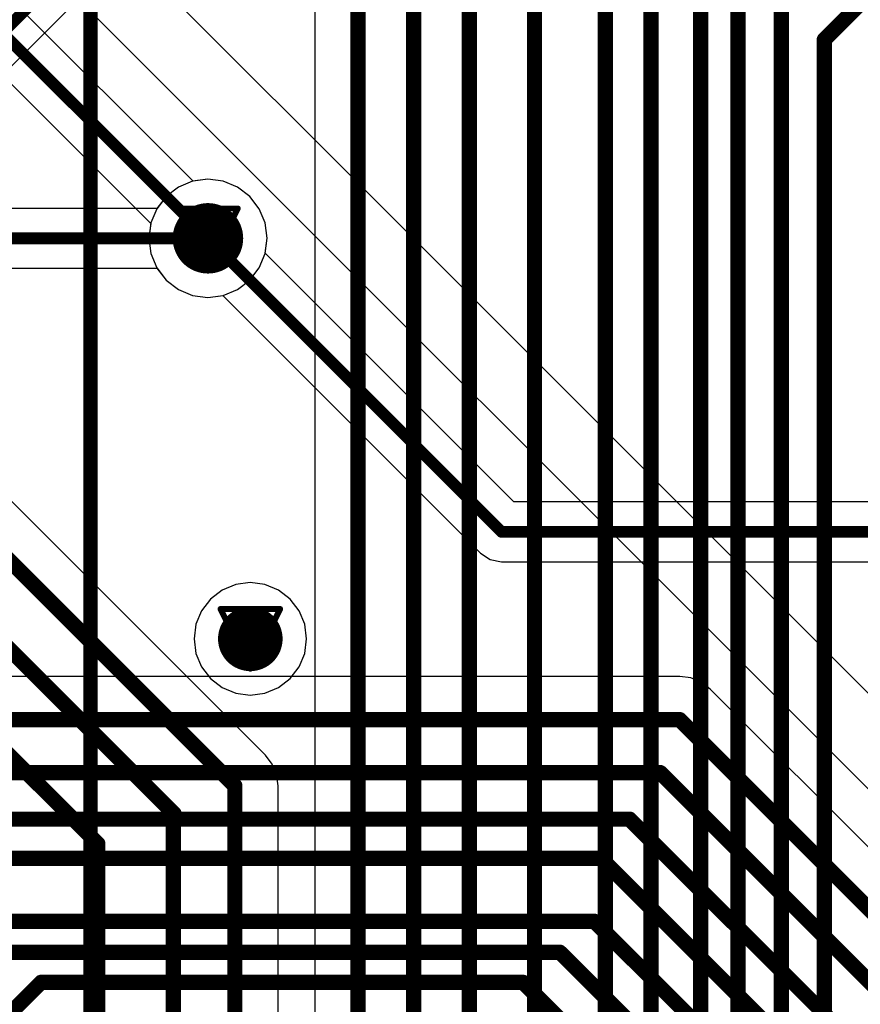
# Model space of a CAD drawing. Header units: millimetres. Extents: x 138 to 555, y 26 to 334.
# Tile 584 of 656: x 302.22 to 309.38, y 230.58 to 238.97. Entities that reach past the tile are written whole.
import ezdxf

# ---------------------------------------------------------------- set-up
doc = ezdxf.new("R2010")
doc.units = ezdxf.units.MM
for name, color, linetype in [('BottomLayer', 5, 'Continuous'), ('DrillDrawing', 1, 'Continuous'), ('Mechanical27', 56, 'Continuous'), ('MidLayer1', 16, 'Continuous'), ('MidLayer2', 76, 'Continuous'), ('MidLayer3', 90, 'Continuous'), ('MidLayer4', 156, 'Continuous'), ('MultiLayer', 9, 'Continuous'), ('TopLayer', 1, 'Continuous'), ('TopOverlay', 2, 'Continuous'), ('ViaHoleLayer', 16, 'Continuous')]:
    doc.layers.add(name, color=color, linetype=linetype)

# ---------------------------------------------------------------- blocks, each defined once
blk = doc.blocks.new('MOD_MB1263_943')
at = {"layer": 'Mechanical27', "const_width": 0.01}
blk.add_lwpolyline([(65, 78), (-55, 78)], dxfattribs=at)
at = {"layer": 'TopOverlay', "const_width": 0.12}
blk.add_lwpolyline([(65, 78), (-55, 78)], dxfattribs=at)

msp = doc.modelspace()

# ---------------------------------------------------------------- linework, layer by layer
at = {"layer": 'BottomLayer'}
for p, q in [((303.6934, 237.595), (300.3159, 240.9725)), ((300.0743, 240.4931), (303.3329, 237.2345)), ((303.8205, 237.6117), (303.6934, 237.595)), ((303.951, 237.5945), (303.8205, 237.6117)), ((304.0726, 237.5441), (303.951, 237.5945)), ((304.1771, 237.464), (304.0726, 237.5441)), ((304.2572, 237.3595), (304.1771, 237.464)), ((304.3076, 237.2379), (304.2572, 237.3595)), ((303.3329, 237.2345), (303.3161, 237.1074)), ((304.3248, 237.1074), (304.3076, 237.2379)), ((303.3161, 237.1074), (303.3333, 236.9769)), ((304.308, 236.9803), (304.3248, 237.1074)), ((303.3333, 236.9769), (303.3837, 236.8552)), ((306.426, 234.8623), (304.308, 236.9803)), ((303.3837, 236.8552), (303.4639, 236.7508)), ((303.4639, 236.7508), (303.5683, 236.6706)), ((303.5683, 236.6706), (303.6899, 236.6203)), ((303.6899, 236.6203), (303.8205, 236.6031)), ((303.8205, 236.6031), (303.9476, 236.6198)), ((303.9476, 236.6198), (306.1402, 234.4272)), ((321.1205, 234.8623), (306.426, 234.8623)), ((306.1402, 234.4272), (306.2229, 234.3719)), ((306.2229, 234.3719), (306.3205, 234.3525)), ((306.3205, 234.3525), (321.0149, 234.3525)), ((307.8373, 233.3768), (295.3003, 233.3768)), ((307.9325, 233.3643), (307.8373, 233.3768)), ((308.0213, 233.3275), (307.9325, 233.3643)), ((308.0976, 233.269), (308.0213, 233.3275)), ((313.9996, 227.367), (308.0976, 233.269))]:
    msp.add_line(p, q, dxfattribs=at)
for points, const_width in [([(298.6205, 242.3074), (306.3205, 234.6074)], 0.1), ([(306.3205, 234.6074), (321.1205, 234.6074)], 0.1), ([(295.1478, 233.0087), (307.8373, 233.0087)], 0.13), ([(307.8373, 233.0087), (313.8471, 226.9988)], 0.13), ([(300.1507, 232.5573), (307.6719, 232.5573)], 0.13), ([(307.6719, 232.5573), (313.5918, 226.6374)], 0.13), ([(300.8198, 232.1607), (307.4112, 232.1607)], 0.13), ([(307.4112, 232.1607), (313.332, 226.2399)], 0.13), ([(301.3263, 231.8278), (307.166, 231.8278)], 0.13), ([(307.166, 231.8278), (313.1297, 225.8641)], 0.13), ([(301.5792, 231.2908), (307.1116, 231.2908)], 0.13), ([(307.1116, 231.2908), (312.9359, 225.4666)], 0.13), ([(302.1221, 231.0273), (306.8166, 231.0273)], 0.13), ([(306.8166, 231.0273), (312.8255, 225.0185)], 0.13), ([(302.1246, 230.4958), (302.4001, 230.7714)], 0.13), ([(302.4001, 230.7714), (306.5025, 230.7714)], 0.13), ([(306.5025, 230.7714), (312.6882, 224.5856)], 0.13)]:
    msp.add_lwpolyline(points, dxfattribs=dict(at, const_width=const_width))
for points, const_width in [([(303.6705, 237.1074, 1), (303.9705, 237.1074, 1)], 0.3), ([(306.2955, 234.6074, 1), (306.3455, 234.6074, 1)], 0.05), ([(306.2955, 234.6074, 1), (306.3455, 234.6074, 1)], 0.05), ([(304.0437, 233.6964, 1), (304.3187, 233.6964, 1)], 0.275), ([(307.8048, 233.0087, 1), (307.8698, 233.0087, 1)], 0.065), ([(307.8048, 233.0087, 1), (307.8698, 233.0087, 1)], 0.065), ([(307.6394, 232.5573, 1), (307.7044, 232.5573, 1)], 0.065), ([(307.6394, 232.5573, 1), (307.7044, 232.5573, 1)], 0.065), ([(307.3787, 232.1607, 1), (307.4437, 232.1607, 1)], 0.065), ([(307.3787, 232.1607, 1), (307.4437, 232.1607, 1)], 0.065), ([(307.1335, 231.8278, 1), (307.1985, 231.8278, 1)], 0.065), ([(307.1335, 231.8278, 1), (307.1985, 231.8278, 1)], 0.065), ([(307.0791, 231.2908, 1), (307.1441, 231.2908, 1)], 0.065), ([(307.0791, 231.2908, 1), (307.1441, 231.2908, 1)], 0.065), ([(306.7841, 231.0273, 1), (306.8491, 231.0273, 1)], 0.065), ([(306.7841, 231.0273, 1), (306.8491, 231.0273, 1)], 0.065), ([(302.3676, 230.7714, 1), (302.4326, 230.7714, 1)], 0.065), ([(302.3676, 230.7714, 1), (302.4326, 230.7714, 1)], 0.065), ([(306.47, 230.7714, 1), (306.535, 230.7714, 1)], 0.065), ([(306.47, 230.7714, 1), (306.535, 230.7714, 1)], 0.065)]:
    msp.add_lwpolyline(points, format="xyb", close=True, dxfattribs=dict(at, const_width=const_width))
at = {"layer": 'DrillDrawing', "const_width": 0.0508}
for points in [[(303.5665, 237.3614), (304.0745, 237.3614)], [(303.5665, 237.3614), (303.8205, 236.8534)], [(303.8205, 236.8534), (304.0745, 237.3614)], [(303.6681, 237.2598), (303.9729, 237.2598)], [(303.6681, 237.2598), (303.8205, 236.955)], [(303.8205, 236.955), (303.9729, 237.2598)], [(303.9272, 233.9504), (304.4352, 233.9504)], [(303.9272, 233.9504), (304.1812, 233.4424)], [(304.1812, 233.4424), (304.4352, 233.9504)], [(304.0288, 233.8488), (304.3336, 233.8488)], [(304.0288, 233.8488), (304.1812, 233.544)], [(304.1812, 233.544), (304.3336, 233.8488)]]:
    msp.add_lwpolyline(points, dxfattribs=at)
at = {"layer": 'DrillDrawing', "const_width": 0.0254}
for points in [[(303.5538, 237.3614, 1), (303.5792, 237.3614, 1)], [(303.5538, 237.3614, 1), (303.5792, 237.3614, 1)], [(304.0618, 237.3614, 1), (304.0872, 237.3614, 1)], [(304.0618, 237.3614, 1), (304.0872, 237.3614, 1)], [(303.6554, 237.2598, 1), (303.6808, 237.2598, 1)], [(303.6554, 237.2598, 1), (303.6808, 237.2598, 1)], [(303.9602, 237.2598, 1), (303.9856, 237.2598, 1)], [(303.9602, 237.2598, 1), (303.9856, 237.2598, 1)], [(303.8078, 236.955, 1), (303.8332, 236.955, 1)], [(303.8078, 236.955, 1), (303.8332, 236.955, 1)], [(303.8078, 236.8534, 1), (303.8332, 236.8534, 1)], [(303.8078, 236.8534, 1), (303.8332, 236.8534, 1)], [(303.9145, 233.9504, 1), (303.9399, 233.9504, 1)], [(303.9145, 233.9504, 1), (303.9399, 233.9504, 1)], [(304.4225, 233.9504, 1), (304.4479, 233.9504, 1)], [(304.4225, 233.9504, 1), (304.4479, 233.9504, 1)], [(304.0161, 233.8488, 1), (304.0415, 233.8488, 1)], [(304.0161, 233.8488, 1), (304.0415, 233.8488, 1)], [(304.3209, 233.8488, 1), (304.3463, 233.8488, 1)], [(304.3209, 233.8488, 1), (304.3463, 233.8488, 1)], [(304.1685, 233.544, 1), (304.1939, 233.544, 1)], [(304.1685, 233.544, 1), (304.1939, 233.544, 1)], [(304.1685, 233.4424, 1), (304.1939, 233.4424, 1)], [(304.1685, 233.4424, 1), (304.1939, 233.4424, 1)]]:
    msp.add_lwpolyline(points, format="xyb", close=True, dxfattribs=at)
at = {"layer": 'MidLayer1'}
for p, q in [((305.2529, 237.4225), (302.4633, 240.212)), ((302.2474, 239.6132), (319.2748, 222.5858)), ((303.6899, 237.5945), (303.5683, 237.5441)), ((303.8205, 237.6117), (303.6899, 237.5945)), ((303.951, 237.5945), (303.8205, 237.6117)), ((304.0726, 237.5441), (303.951, 237.5945)), ((303.5683, 237.5441), (303.4639, 237.464)), ((304.1771, 237.464), (304.0726, 237.5441)), ((303.4639, 237.464), (303.3837, 237.3595)), ((304.2572, 237.3595), (304.1771, 237.464)), ((320.3933, 222.2821), (305.2529, 237.4225)), ((303.3837, 237.3595), (303.3333, 237.2379)), ((304.3076, 237.2379), (304.2572, 237.3595)), ((303.3333, 237.2379), (303.3161, 237.1074)), ((304.3248, 237.1074), (304.3076, 237.2379)), ((303.3161, 237.1074), (303.3333, 236.9769)), ((304.3076, 236.9769), (304.3248, 237.1074)), ((303.3333, 236.9769), (303.3837, 236.8552)), ((304.2572, 236.8552), (304.3076, 236.9769)), ((303.3837, 236.8552), (303.4639, 236.7508)), ((304.1771, 236.7508), (304.2572, 236.8552)), ((303.4639, 236.7508), (303.5683, 236.6706)), ((304.0726, 236.6706), (304.1771, 236.7508)), ((303.5683, 236.6706), (303.6899, 236.6203)), ((303.951, 236.6203), (304.0726, 236.6706)), ((303.6899, 236.6203), (303.8205, 236.6031)), ((303.8205, 236.6031), (303.951, 236.6203)), ((304.0572, 234.1592), (303.9417, 234.1113)), ((304.1812, 234.1755), (304.0572, 234.1592)), ((304.3052, 234.1592), (304.1812, 234.1755)), ((304.4208, 234.1113), (304.3052, 234.1592)), ((303.8425, 234.0352), (303.7663, 233.936)), ((303.9417, 234.1113), (303.8425, 234.0352)), ((304.52, 234.0352), (304.4208, 234.1113)), ((304.5961, 233.936), (304.52, 234.0352)), ((303.7663, 233.936), (303.7185, 233.8204)), ((304.644, 233.8204), (304.5961, 233.936)), ((303.7185, 233.8204), (303.7021, 233.6964)), ((304.6603, 233.6964), (304.644, 233.8204)), ((303.7021, 233.6964), (303.7185, 233.5724)), ((304.644, 233.5724), (304.6603, 233.6964)), ((303.7185, 233.5724), (303.7663, 233.4569)), ((304.5961, 233.4569), (304.644, 233.5724)), ((303.7663, 233.4569), (303.8425, 233.3577)), ((304.52, 233.3577), (304.5961, 233.4569)), ((303.8425, 233.3577), (303.9417, 233.2815)), ((303.9417, 233.2815), (304.0572, 233.2337)), ((304.3052, 233.2337), (304.4208, 233.2815)), ((304.4208, 233.2815), (304.52, 233.3577)), ((304.0572, 233.2337), (304.1812, 233.2173)), ((304.1812, 233.2173), (304.3052, 233.2337))]:
    msp.add_line(p, q, dxfattribs=at)
for points, const_width in [([(303.6705, 237.1074, 1), (303.9705, 237.1074, 1)], 0.3), ([(304.0437, 233.6964, 1), (304.3187, 233.6964, 1)], 0.275)]:
    msp.add_lwpolyline(points, format="xyb", close=True, dxfattribs=dict(at, const_width=const_width))
at = {"layer": 'MidLayer2'}
for p, q in [((303.6899, 237.5945), (303.5683, 237.5441)), ((303.8205, 237.6117), (303.6899, 237.5945)), ((303.951, 237.5945), (303.8205, 237.6117)), ((304.0726, 237.5441), (303.951, 237.5945)), ((303.5683, 237.5441), (303.4639, 237.464)), ((304.1771, 237.464), (304.0726, 237.5441)), ((303.4639, 237.464), (303.3837, 237.3595)), ((304.2572, 237.3595), (304.1771, 237.464)), ((303.3837, 237.3595), (303.3333, 237.2379)), ((304.3076, 237.2379), (304.2572, 237.3595)), ((303.3333, 237.2379), (303.3161, 237.1074)), ((304.3248, 237.1074), (304.3076, 237.2379)), ((303.3161, 237.1074), (303.3333, 236.9769)), ((304.3076, 236.9769), (304.3248, 237.1074)), ((303.3333, 236.9769), (303.3837, 236.8552)), ((304.2572, 236.8552), (304.3076, 236.9769)), ((303.3837, 236.8552), (303.4639, 236.7508)), ((304.1771, 236.7508), (304.2572, 236.8552)), ((303.4639, 236.7508), (303.5683, 236.6706)), ((304.0726, 236.6706), (304.1771, 236.7508)), ((303.5683, 236.6706), (303.6899, 236.6203)), ((303.951, 236.6203), (304.0726, 236.6706)), ((303.6899, 236.6203), (303.8205, 236.6031)), ((303.8205, 236.6031), (303.951, 236.6203))]:
    msp.add_line(p, q, dxfattribs=at)
for points, const_width in [([(303.6705, 237.1074, 1), (303.9705, 237.1074, 1)], 0.3), ([(304.0437, 233.6964, 1), (304.3187, 233.6964, 1)], 0.275)]:
    msp.add_lwpolyline(points, format="xyb", close=True, dxfattribs=dict(at, const_width=const_width))
at = {"layer": 'MidLayer3'}
for p, q in [((303.6899, 237.5945), (303.5683, 237.5441)), ((303.8205, 237.6117), (303.6899, 237.5945)), ((303.951, 237.5945), (303.8205, 237.6117)), ((304.0726, 237.5441), (303.951, 237.5945)), ((303.5683, 237.5441), (303.4639, 237.464)), ((304.1771, 237.464), (304.0726, 237.5441)), ((303.4639, 237.464), (303.3837, 237.3595)), ((304.2572, 237.3595), (304.1771, 237.464)), ((303.3837, 237.3595), (303.3333, 237.2379)), ((304.3076, 237.2379), (304.2572, 237.3595)), ((303.3333, 237.2379), (303.3161, 237.1074)), ((304.3248, 237.1074), (304.3076, 237.2379)), ((303.3161, 237.1074), (303.3333, 236.9769)), ((304.3076, 236.9769), (304.3248, 237.1074)), ((303.3333, 236.9769), (303.3837, 236.8552)), ((304.2572, 236.8552), (304.3076, 236.9769)), ((303.3837, 236.8552), (303.4639, 236.7508)), ((304.1771, 236.7508), (304.2572, 236.8552)), ((303.4639, 236.7508), (303.5683, 236.6706)), ((304.0726, 236.6706), (304.1771, 236.7508)), ((303.5683, 236.6706), (303.6899, 236.6203)), ((303.951, 236.6203), (304.0726, 236.6706)), ((303.6899, 236.6203), (303.8205, 236.6031)), ((303.8205, 236.6031), (303.951, 236.6203))]:
    msp.add_line(p, q, dxfattribs=at)
for points, const_width in [([(303.6705, 237.1074, 1), (303.9705, 237.1074, 1)], 0.3), ([(304.0437, 233.6964, 1), (304.3187, 233.6964, 1)], 0.275)]:
    msp.add_lwpolyline(points, format="xyb", close=True, dxfattribs=dict(at, const_width=const_width))
at = {"layer": 'MidLayer4'}
for p, q in [((303.6899, 237.5945), (303.5683, 237.5441)), ((303.8205, 237.6117), (303.6899, 237.5945)), ((303.951, 237.5945), (303.8205, 237.6117)), ((304.0726, 237.5441), (303.951, 237.5945)), ((303.5683, 237.5441), (303.4639, 237.464)), ((304.1771, 237.464), (304.0726, 237.5441)), ((303.4639, 237.464), (303.3837, 237.3595)), ((304.2572, 237.3595), (304.1771, 237.464)), ((303.3837, 237.3595), (303.3333, 237.2379)), ((304.3076, 237.2379), (304.2572, 237.3595)), ((303.3333, 237.2379), (303.3161, 237.1074)), ((304.3248, 237.1074), (304.3076, 237.2379)), ((303.3161, 237.1074), (303.3333, 236.9769)), ((304.3076, 236.9769), (304.3248, 237.1074)), ((303.3333, 236.9769), (303.3837, 236.8552)), ((304.2572, 236.8552), (304.3076, 236.9769)), ((303.3837, 236.8552), (303.4639, 236.7508)), ((304.1771, 236.7508), (304.2572, 236.8552)), ((303.4639, 236.7508), (303.5683, 236.6706)), ((304.0726, 236.6706), (304.1771, 236.7508)), ((303.5683, 236.6706), (303.6899, 236.6203)), ((303.951, 236.6203), (304.0726, 236.6706)), ((303.6899, 236.6203), (303.8205, 236.6031)), ((303.8205, 236.6031), (303.951, 236.6203)), ((304.0572, 234.1592), (303.9417, 234.1113)), ((304.1812, 234.1755), (304.0572, 234.1592)), ((304.3052, 234.1592), (304.1812, 234.1755)), ((304.4208, 234.1113), (304.3052, 234.1592)), ((303.8425, 234.0352), (303.7663, 233.936)), ((303.9417, 234.1113), (303.8425, 234.0352)), ((304.52, 234.0352), (304.4208, 234.1113)), ((304.5961, 233.936), (304.52, 234.0352)), ((303.7663, 233.936), (303.7185, 233.8204)), ((304.644, 233.8204), (304.5961, 233.936)), ((303.7185, 233.8204), (303.7021, 233.6964)), ((304.6603, 233.6964), (304.644, 233.8204)), ((303.7021, 233.6964), (303.7185, 233.5724)), ((304.644, 233.5724), (304.6603, 233.6964)), ((303.7185, 233.5724), (303.7663, 233.4569)), ((304.5961, 233.4569), (304.644, 233.5724)), ((303.7663, 233.4569), (303.8425, 233.3577)), ((304.52, 233.3577), (304.5961, 233.4569)), ((303.8425, 233.3577), (303.9417, 233.2815)), ((303.9417, 233.2815), (304.0572, 233.2337)), ((304.3052, 233.2337), (304.4208, 233.2815)), ((304.4208, 233.2815), (304.52, 233.3577)), ((304.0572, 233.2337), (304.1812, 233.2173)), ((304.1812, 233.2173), (304.3052, 233.2337))]:
    msp.add_line(p, q, dxfattribs=at)
for points, const_width in [([(303.6705, 237.1074, 1), (303.9705, 237.1074, 1)], 0.3), ([(304.0437, 233.6964, 1), (304.3187, 233.6964, 1)], 0.275)]:
    msp.add_lwpolyline(points, format="xyb", close=True, dxfattribs=dict(at, const_width=const_width))
at = {"layer": 'MultiLayer'}
for points, const_width in [([(303.6705, 237.1074, 1), (303.9705, 237.1074, 1)], 0.3), ([(304.0437, 233.6964, 1), (304.3187, 233.6964, 1)], 0.275)]:
    msp.add_lwpolyline(points, format="xyb", close=True, dxfattribs=dict(at, const_width=const_width))
at = {"layer": 'TopLayer'}
for p, q in [((304.7302, 240.4213), (304.7302, 230.011)), ((301.6507, 238.0771), (303.4007, 239.8272)), ((303.6899, 237.5945), (303.5683, 237.5441)), ((303.8205, 237.6117), (303.6899, 237.5945)), ((303.951, 237.5945), (303.8205, 237.6117)), ((304.0726, 237.5441), (303.951, 237.5945)), ((303.5683, 237.5441), (303.4639, 237.464)), ((304.1771, 237.464), (304.0726, 237.5441)), ((303.4639, 237.464), (303.3858, 237.3623)), ((304.2572, 237.3595), (304.1771, 237.464)), ((303.3858, 237.3623), (301.1313, 237.3623)), ((304.3076, 237.2379), (304.2572, 237.3595)), ((304.3248, 237.1074), (304.3076, 237.2379)), ((304.3076, 236.9769), (304.3248, 237.1074)), ((304.2572, 236.8552), (304.3076, 236.9769)), ((301.0027, 236.8525), (303.3858, 236.8525)), ((303.3858, 236.8525), (303.4639, 236.7508)), ((304.1771, 236.7508), (304.2572, 236.8552)), ((303.4639, 236.7508), (303.5683, 236.6706)), ((304.0726, 236.6706), (304.1771, 236.7508)), ((303.5683, 236.6706), (303.6899, 236.6203)), ((303.951, 236.6203), (304.0726, 236.6706)), ((303.6899, 236.6203), (303.8205, 236.6031)), ((303.8205, 236.6031), (303.951, 236.6203)), ((304.3099, 232.7049), (302.0374, 234.9773)), ((304.3684, 232.6286), (304.3099, 232.7049)), ((304.4051, 232.5398), (304.3684, 232.6286)), ((304.4177, 232.4445), (304.4051, 232.5398)), ((304.4177, 230.0569), (304.4177, 232.4445))]:
    msp.add_line(p, q, dxfattribs=at)
for points, const_width in [([(309.0691, 238.7995), (341.6666, 271.397)], 0.13), ([(305.0983, 227.2979), (305.0983, 240.4213)], 0.13), ([(305.5721, 227.2031), (305.5721, 240.299)], 0.13), ([(306.6012, 226.9636), (306.6012, 240.0882)], 0.13), ([(306.0461, 227.1045), (306.0461, 240.0563)], 0.13), ([(307.2034, 226.7612), (307.2034, 240.0509)], 0.13), ([(301.4705, 238.2574), (303.2205, 240.0074)], 0.1), ([(307.5934, 226.5856), (307.5934, 239.708)], 0.13), ([(308.0166, 226.406), (308.0166, 239.5878)], 0.13), ([(308.3336, 226.2571), (308.3336, 239.3029)], 0.13), ([(308.7038, 226.0905), (308.7038, 239.0462)], 0.13), ([(309.0691, 225.9181), (309.0691, 238.7995)], 0.13), ([(299.9205, 237.1074), (303.8205, 237.1074)], 0.1), ([(301.7771, 234.717), (304.0495, 232.4445)], 0.13), ([(301.4707, 234.2686), (303.532, 232.2072)], 0.13), ([(301.0309, 233.8036), (302.8826, 231.9519)], 0.13), ([(304.0495, 229.5475), (304.0495, 232.4445)], 0.13), ([(303.5246, 232.1997), (303.532, 232.2072)], 0.13), ([(303.5246, 227.1907), (303.5246, 232.1997)], 0.13), ([(302.8826, 229.729), (302.8826, 231.9519)], 0.13)]:
    msp.add_lwpolyline(points, dxfattribs=dict(at, const_width=const_width))
for points, const_width in [([(309.0366, 238.7995, 1), (309.1016, 238.7995, 1)], 0.065), ([(309.0366, 238.7995, 1), (309.1016, 238.7995, 1)], 0.065), ([(303.6705, 237.1074, 1), (303.9705, 237.1074, 1)], 0.3), ([(303.7955, 237.1074, 1), (303.8455, 237.1074, 1)], 0.05), ([(304.0437, 233.6964, 1), (304.3187, 233.6964, 1)], 0.275), ([(304.017, 232.4445, 1), (304.082, 232.4445, 1)], 0.065), ([(304.017, 232.4445, 1), (304.082, 232.4445, 1)], 0.065), ([(303.4995, 232.2072, 1), (303.5645, 232.2072, 1)], 0.065), ([(303.4995, 232.2072, 1), (303.5645, 232.2072, 1)], 0.065), ([(303.4921, 232.1997, 1), (303.5571, 232.1997, 1)], 0.065), ([(303.4921, 232.1997, 1), (303.5571, 232.1997, 1)], 0.065), ([(302.8501, 231.9519, 1), (302.9151, 231.9519, 1)], 0.065), ([(302.8501, 231.9519, 1), (302.9151, 231.9519, 1)], 0.065)]:
    msp.add_lwpolyline(points, format="xyb", close=True, dxfattribs=dict(at, const_width=const_width))
at = {"layer": 'ViaHoleLayer', "const_width": 0.15}
for points in [[(303.7455, 237.1074, 1), (303.8955, 237.1074, 1)], [(304.1062, 233.6964, 1), (304.2562, 233.6964, 1)]]:
    msp.add_lwpolyline(points, format="xyb", close=True, dxfattribs=at)

# ---------------------------------------------------------------- block references
at = {"rotation": 270}
msp.add_blockref('MOD_MB1263_943', (224.8205, 225.5074), dxfattribs=at)

doc.saveas('drawing.dxf')
